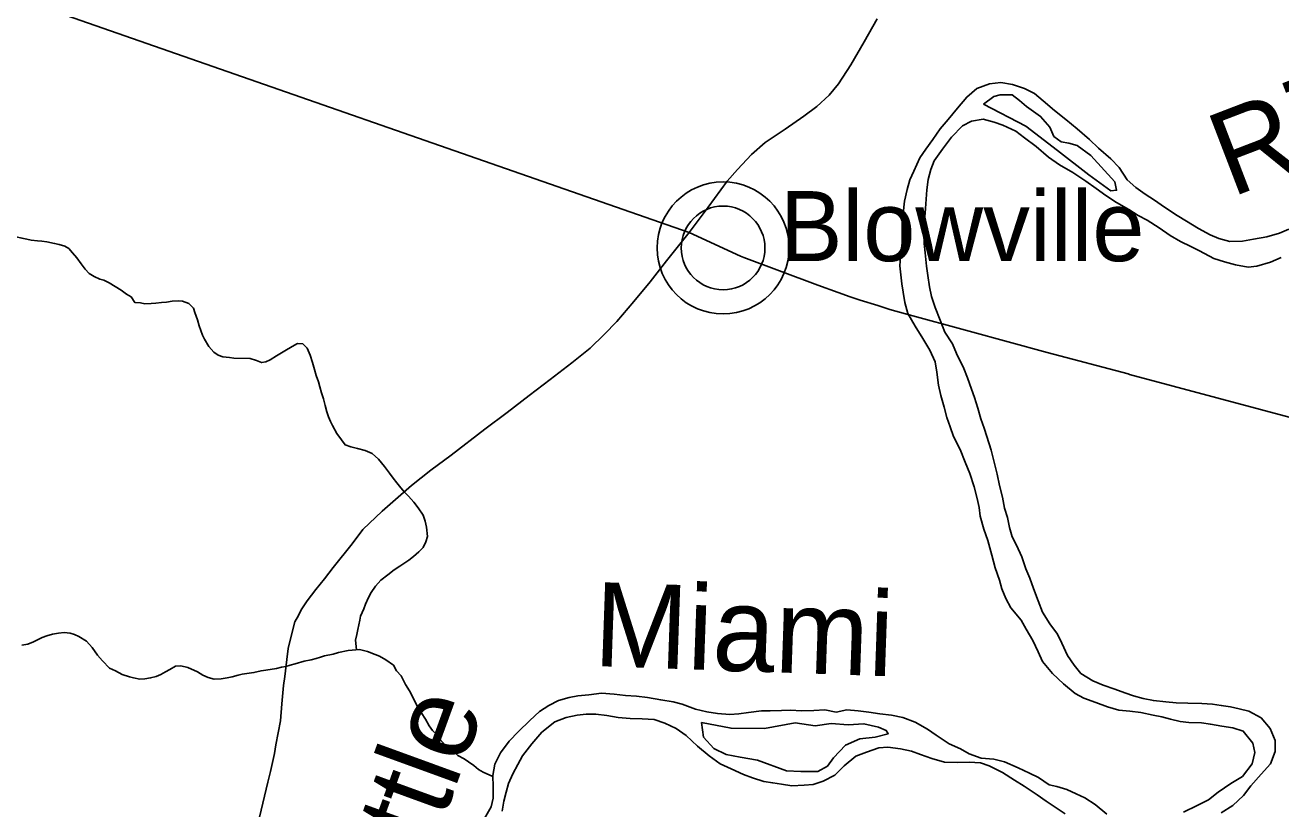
# Model space of a CAD drawing. Extents: x 1310247 to 1664935, y 235267 to 584339.
# Drawn here: x 1525895 to 1533368, y 400140 to 404804 of the extents above; entities that cross this region are included whole.
import ezdxf

# ---------------------------------------------------------------- set-up
doc = ezdxf.new("R2010")
doc.units = 0
for name, color, linetype in [('GM_X_County_Road', 7, 'Continuous'), ('GM_X_Major_River', 7, 'Continuous'), ('GM_X_Major_River_Text', 7, 'Continuous'), ('GM_X_Minor_River', 7, 'Continuous'), ('GM_X_State_Route', 7, 'Continuous'), ('GM_X_Unincorporated', 7, 'Continuous'), ('GM_X_Unincorporated_Location', 7, 'Continuous'), ('GM_X_Unincorporated_Text', 7, 'Continuous')]:
    doc.layers.add(name, color=color, linetype=linetype)

msp = doc.modelspace()

# ---------------------------------------------------------------- linework, layer by layer
at = {"layer": 'GM_X_County_Road'}
for points in [[(1525963.8, 404921.6), (1529847.2, 403570.1)], [(1529847.2, 403570.1), (1530151.5, 403427.9), (1530171.8, 403420.3)], [(1530171.8, 403420.3), (1530611.5, 403256.1), (1530733.5, 403212.3), (1530805.5, 403186.5), (1530863.5, 403166.6), (1530969.6, 403134.8), (1531041.6, 403110.9), (1531133.6, 403085), (1531513.7, 402981.7), (1531977.7, 402856.5), (1532458.3, 402727.9), (1532467.7, 402725.4)], [(1532467.7, 402725.4), (1534836.1, 402091.5)]]:
    msp.add_lwpolyline(points, dxfattribs=at)
at = {"layer": 'GM_X_Major_River'}
for points in [[(1533138.7, 403517.3), (1533064.6, 403516.8), (1532998.8, 403534.1), (1532947.2, 403555.2), (1532877.9, 403592.7), (1532806.7, 403636.2), (1532751.3, 403671.4), (1532676.2, 403721), (1532615, 403762.3), (1532559.6, 403797.5), (1532504.4, 403836.6), (1532453.3, 403883.8), (1532404.7, 403956.9), (1532355.7, 404008), (1532282.9, 404071.6), (1532229.9, 404122.7), (1532155.1, 404186.4), (1532088.2, 404241.8), (1532021.2, 404295.3), (1531952.3, 404352.8), (1531901.1, 404395.9), (1531841.6, 404427.1), (1531770, 404450.6), (1531702.2, 404462), (1531633.9, 404455.3), (1531559.2, 404426.8), (1531498.1, 404375.9), (1531442.6, 404308.8), (1531387.1, 404241.8), (1531339.9, 404186.6), (1531296.6, 404123.3), (1531255.3, 404066), (1531220.2, 404014.6), (1531184.5, 403935.2), (1531159.4, 403883.6), (1531144.2, 403825.7), (1531128.7, 403755.9), (1531119.2, 403681.9), (1531114.1, 403629.9), (1531114.6, 403557.7), (1531113.5, 403507.6), (1531103.9, 403427.7), (1531100.7, 403371.6), (1531105.6, 403317.4), (1531112.5, 403265.1), (1531119.5, 403214.9), (1531130.2, 403152.5), (1531146.9, 403088.1), (1531191.4, 403013), (1531237.9, 402937.9), (1531278.6, 402869), (1531311.2, 402800.2), (1531319.9, 402737.9), (1531330.3, 402661.5), (1531345.1, 402599), (1531363.7, 402530.5), (1531380.4, 402468.1), (1531399.3, 402413.6), (1531420.1, 402355), (1531458.6, 402278.1), (1531489.1, 402203.3), (1531517.7, 402134.6), (1531542.1, 402056), (1531560.7, 401987.4), (1531571.6, 401933.1), (1531578.5, 401880.8), (1531601, 401804.2), (1531623.6, 401737.6), (1531647.8, 401649), (1531668.3, 401574.4), (1531692.8, 401499.8), (1531707.8, 401449.3), (1531730.6, 401390.8), (1531761.5, 401336), (1531822.1, 401262.7), (1531853, 401209.9), (1531891.7, 401141), (1531924.3, 401074.2), (1531949.2, 401017.6), (1532007.8, 400944.3), (1532074.6, 400882.8), (1532143.5, 400825.3), (1532195, 400798.2), (1532266.6, 400772.8), (1532336.2, 400747.3), (1532403.9, 400727.9), (1532469.8, 400720.6), (1532533.7, 400713.3), (1532607.5, 400697.8), (1532659.4, 400686.7), (1532711.2, 400673.7), (1532769, 400660.5), (1532820.9, 400653.5), (1532895, 400652), (1532948.9, 400642.9), (1533016.7, 400631.5), (1533082.6, 400622.2), (1533144.3, 400602.9), (1533200.9, 400531.6), (1533213.8, 400475.2), (1533196.4, 400407.4)], [(1532378.9, 403871.2), (1532235.9, 404028.4), (1532155.1, 404088.2), (1532105.3, 404101.2), (1532059.4, 404110.1), (1532016, 404141), (1531993.1, 404195.6), (1531938.3, 404260.9), (1531853.4, 404318.7), (1531812.1, 404355.6), (1531768.7, 404388.5), (1531696.6, 404388), (1531660.4, 404378.7), (1531597.4, 404333.8)], [(1531597.4, 404333.8), (1531851, 404202.5), (1532038.3, 404058.4), (1532225.5, 403912.4), (1532355.8, 403817.6), (1532389.9, 403820.9), (1532378.9, 403871.2)], [(1533369, 403420.5), (1533306.4, 403393.7), (1533225.7, 403369.2), (1533173.6, 403364.3), (1533097.7, 403377.8), (1533032, 403395.2), (1532968.3, 403414.5), (1532883.1, 403460.3), (1532831.6, 403485.4), (1532770.1, 403516.6), (1532708.8, 403552), (1532643.6, 403597.3), (1532572.4, 403642.9), (1532518.9, 403670), (1532463.6, 403707.2), (1532390.4, 403748.7), (1532327.1, 403790.1), (1532267.9, 403831.3), (1532206.7, 403874.7), (1532129.7, 403926.3), (1532050.5, 403972), (1531985.4, 404017.4), (1531910.6, 404081), (1531841.5, 404132.5), (1531790.3, 404173.6), (1531712.9, 404209.2), (1531661.2, 404226.3), (1531595.5, 404243.6), (1531527.2, 404233), (1531472.5, 404204), (1531407, 404137.2), (1531353.5, 404066.1), (1531304, 403996.9), (1531284.8, 403945.2), (1531269.6, 403885.4), (1531260.3, 403823.4), (1531257.1, 403767.3), (1531252, 403713.3), (1531249, 403663.3), (1531243.8, 403609.3), (1531242.8, 403559.2), (1531245.7, 403505), (1531250.5, 403448.8), (1531258.9, 403368.4), (1531267.8, 403314.1), (1531276.4, 403245.8), (1531289.2, 403189.5), (1531309.9, 403122.9), (1531340.3, 403048.1), (1531368.9, 402977.4), (1531413.5, 402906.4), (1531438.4, 402849.7), (1531480.6, 402760.7), (1531503.5, 402704.1), (1531526.1, 402637.5), (1531545.1, 402587), (1531563.8, 402524.5), (1531582.5, 402460), (1531601.4, 402405.5), (1531618.4, 402355.1), (1531642.8, 402274.4), (1531657.6, 402218), (1531679.9, 402131.4), (1531692.5, 402065), (1531711.1, 401994.5), (1531723.8, 401930.1), (1531740.6, 401873.6), (1531753.4, 401813.2), (1531768.3, 401758.8), (1531795.3, 401708.2), (1531825.9, 401639.4), (1531850.5, 401568.8), (1531873.3, 401512.2), (1531896.1, 401451.6), (1531922.6, 401376.9), (1531949.2, 401310.2), (1531991.9, 401241.2), (1532038.7, 401180.2), (1532063.6, 401125.6), (1532098.1, 401052.7), (1532137, 400995.8), (1532178, 400944.9), (1532249.2, 400901.4), (1532310.8, 400876.1), (1532380.4, 400852.6), (1532440, 400829.4), (1532491.7, 400812.3), (1532547.5, 400797.2), (1532609.3, 400784), (1532683.3, 400776.5), (1532745.2, 400771.2), (1532813.3, 400767.8), (1532897.4, 400766.2), (1532961.4, 400762.9), (1533013.3, 400755.8), (1533067.2, 400746.7), (1533119, 400735.7)], [(1533414.6, 403590), (1533360, 403565), (1533283.4, 403544.5), (1533205, 403530), (1533138.7, 403517.3)], [(1532332.9, 400108), (1532262, 400165.5), (1532200.7, 400204.9), (1532149.2, 400229.9), (1532093.6, 400255.1), (1532033.9, 400272.3), (1531988, 400283.3), (1531924.9, 400326.6), (1531871.3, 400351.7), (1531803.9, 400383.2), (1531722.5, 400418.9), (1531658.7, 400436.2), (1531584.8, 400441.6), (1531513.2, 400467.1), (1531461.7, 400496.2), (1531394.2, 400527.6), (1531317.2, 400577.3), (1531263.9, 400614.4), (1531190.6, 400656), (1531117.1, 400683.5), (1531051.3, 400696.8), (1530981.4, 400706.2), (1530915.4, 400715.6), (1530851.5, 400722.9), (1530785.5, 400728.2), (1530721.2, 400715.5), (1530653.3, 400728.8), (1530589.2, 400724.1), (1530517, 400723.5), (1530447, 400726.9), (1530396.9, 400725.9), (1530328.8, 400723.3), (1530276.7, 400722.3), (1530200.4, 400713.8), (1530142.1, 400705), (1530088, 400702), (1530016, 400707.5), (1529952.1, 400716.8), (1529884.3, 400732.2), (1529804.8, 400761.8), (1529751, 400776.9), (1529677.2, 400788.4), (1529599.3, 400802), (1529533.4, 400811.3), (1529467.4, 400814.7), (1529399.5, 400822), (1529325.5, 400827.5), (1529249.2, 400819), (1529183, 400812.3), (1529132.7, 400803.3), (1529068.2, 400784.5), (1529011.5, 400755.6), (1528956.7, 400718.6), (1528897.5, 400665.7), (1528830.1, 400600.9), (1528774.8, 400541.9), (1528723.3, 400472.8), (1528689.8, 400405.3), (1528678.4, 400337.4), (1528681, 400271.2), (1528679.6, 400203.1), (1528668.5, 400151.2), (1528629, 400081.8)], [(1533119, 400735.7), (1533176.8, 400720.5), (1533250.1, 400680.9), (1533304.9, 400617.7), (1533333.5, 400547), (1533334.1, 400480.8), (1533306.5, 400407.2), (1533251.2, 400346.2), (1533189.7, 400277.3), (1533146.4, 400220), (1533081.1, 400159.2), (1533012.1, 400116.5)], [(1532084.6, 400111), (1532025.4, 400150.2), (1531972, 400185.4), (1531916.7, 400222.6), (1531839.7, 400274.2), (1531782.3, 400311.4), (1531711.2, 400357), (1531631.9, 400396.6), (1531580.2, 400413.7), (1531512.1, 400417), (1531444, 400416.4), (1531365.9, 400418), (1531290.3, 400439.5), (1531222.7, 400462.9), (1531169, 400484), (1531103.2, 400497.4), (1531029.3, 400506.9), (1530975.1, 400501.9), (1530902.5, 400477.3), (1530837.9, 400452.6), (1530768.6, 400395.8), (1530713.4, 400340.8), (1530644.5, 400304.1), (1530584.1, 400285.3), (1530529.9, 400280.3), (1530457.7, 400275.8), (1530395.8, 400287), (1530343.9, 400294.1), (1530290, 400303.2), (1530224.4, 400324.5), (1530170.7, 400343.6), (1530097.3, 400377.2), (1530031.8, 400408.5), (1529964.7, 400456), (1529895.8, 400513.5), (1529829, 400577), (1529769.8, 400618.2), (1529702.3, 400649.6), (1529638.7, 400670.9), (1529566.7, 400676.4), (1529494.6, 400677.8), (1529424.6, 400683.2), (1529356.8, 400694.6), (1529290.9, 400703.9), (1529232.8, 400703.1), (1529180.6, 400698.1), (1529114.2, 400683.4), (1529047.6, 400656.7), (1528970.2, 400596.1), (1528910.7, 400527.1), (1528855.1, 400456.1), (1528826, 400404.6), (1528796.8, 400349), (1528771.6, 400291.4), (1528756.5, 400239.6), (1528743.4, 400185.8), (1528734.1, 400125.8)], [(1529920.7, 400653.3), (1529931, 400566.9), (1529993.7, 400499.5), (1530067, 400464), (1530150.8, 400448.3), (1530252.6, 400430.2), (1530425.5, 400366.6)], [(1530425.5, 400366.6), (1530511.6, 400362.9), (1530611.7, 400362.9), (1530670.4, 400393.8), (1530705.5, 400443.2), (1530777.2, 400517.9), (1530862.1, 400556.3), (1530954.4, 400566.5), (1531031, 400587), (1531019.3, 400605.3), (1530973.7, 400626.2), (1530886, 400646), (1530793.7, 400639.8), (1530691.7, 400647.9), (1530597.3, 400633.8), (1530477.5, 400652.2), (1530294.5, 400617.8), (1530096.3, 400619.7), (1529920.7, 400653.3)], [(1533196.4, 400407.4), (1533138.7, 400332.4), (1533069.7, 400289.7), (1532994.6, 400239.1), (1532937.6, 400194.1), (1532868.8, 400159.4), (1532787.8, 400121)]]:
    msp.add_lwpolyline(points, dxfattribs=at)
at = {"layer": 'GM_X_Minor_River'}
for points in [[(1526227.3, 403383.8), (1526202.1, 403418.7), (1526176.8, 403449.6), (1526155.4, 403474.3), (1526131.6, 403489.1), (1526097.7, 403498.1), (1526069.7, 403505), (1526023.7, 403514.3), (1525993.6, 403517.2), (1525967.5, 403520), (1525931.4, 403525), (1525905.4, 403529.8), (1525875.4, 403536.7), (1525841.4, 403543.7), (1525803.3, 403548.9), (1525775.2, 403551.7), (1525706.9, 403553.7), (1525676.7, 403552.5)], [(1527865.8, 401086.4), (1527861, 401144.6), (1527867.9, 401176.6), (1527874.8, 401206.6), (1527881.6, 401234.5), (1527886.4, 401262.5), (1527891.1, 401286.5), (1527910.4, 401330.2), (1527921.2, 401358), (1527938.4, 401397.8), (1527953.4, 401427.5), (1527980.6, 401464.9), (1528011.7, 401500.2), (1528052.9, 401533.2), (1528091.9, 401562.2), (1528124.7, 401583.4), (1528149.3, 401600.8), (1528178, 401620), (1528206.8, 401641.3), (1528237.7, 401668.6), (1528262.6, 401696), (1528279.7, 401729.7), (1528288.6, 401759.6), (1528284.1, 401816), (1528275.1, 401852.5), (1528263.9, 401887), (1528233, 401932.1), (1528207.8, 401965), (1528176.6, 402000.1), (1528153.1, 402025), (1528129.7, 402049.8), (1528106.4, 402080.6), (1528085, 402107.4), (1528063.7, 402138.1), (1528032.6, 402177.2), (1527997.6, 402220.5), (1527960.3, 402253.7), (1527918.6, 402273), (1527872.6, 402284.4), (1527832.6, 402293.6), (1527798.8, 402306.7), (1527777.5, 402335.5), (1527750.4, 402374.4), (1527723.5, 402421.5), (1527712.1, 402445.9), (1527700.8, 402472.4), (1527689.6, 402502.9), (1527680.5, 402539.3), (1527669.6, 402579.9), (1527658.5, 402616.4), (1527649.4, 402650.8), (1527640.2, 402681.3), (1527627.2, 402717.8), (1527616.1, 402754.4), (1527605.2, 402796.9), (1527590.3, 402839.6), (1527573.4, 402882.3), (1527547.9, 402907.1), (1527515.8, 402910.1), (1527483.1, 402890.9), (1527440.2, 402866), (1527391, 402835.3), (1527352.1, 402812.3), (1527327.7, 402800.9), (1527301.4, 402795.7), (1527271.6, 402808.6), (1527233.6, 402819.7), (1527137.1, 402822.5), (1527111.1, 402825.3), (1527071, 402830.5), (1527043, 402839.3), (1527017.4, 402858.2), (1526988.2, 402891.2), (1526961.2, 402934.2), (1526949.8, 402958.7), (1526940.5, 402987.1), (1526931.2, 403013.5), (1526920.2, 403050), (1526905.2, 403092.7), (1526895.9, 403119.1), (1526868.6, 403148), (1526830.7, 403161.2), (1526804.6, 403164), (1526770.3, 403160.9), (1526736, 403155.9), (1526705.7, 403152.8), (1526673.5, 403149.7), (1526645.2, 403146.5), (1526606.9, 403145.5), (1526580.9, 403150.3), (1526546.8, 403153.3), (1526525.6, 403186.1), (1526497.9, 403203), (1526466.3, 403226), (1526395.1, 403270.3), (1526363.4, 403285.3), (1526339.4, 403292), (1526305.6, 403307.1), (1526276, 403326.1), (1526252.5, 403350.9), (1526227.3, 403383.8)], [(1528678.6, 400331.8), (1528619.7, 400358.5), (1528592, 400373.4), (1528564.5, 400398.3), (1528532.9, 400419.4), (1528507.3, 400438.2), (1528469.6, 400457.4), (1528434.4, 400496.6), (1528394.8, 400517.9), (1528363.6, 400555), (1528342.3, 400583.8), (1528318.8, 400606.5), (1528299.4, 400633.2), (1528276.4, 400674.1), (1528251.4, 400713.1), (1528226.3, 400754), (1528205.4, 400796.8), (1528182.5, 400841.7), (1528157.4, 400880.7), (1528132.7, 400931.7), (1528105.3, 400960.6), (1528086.2, 400995.3), (1528040.8, 401026.8), (1528003.1, 401048), (1527977.3, 401058.8), (1527931.5, 401076.2), (1527885.5, 401087.6), (1527841.2, 401084.9), (1527817, 401081.6), (1527760.3, 401071.1), (1527727.8, 401060), (1527677.2, 401049.4), (1527652.9, 401042.1), (1527626.5, 401034.8), (1527596.1, 401025.6), (1527555.7, 401018.8), (1527500.9, 401002.2), (1527472.5, 400995), (1527446.2, 400987.8), (1527419.9, 400982.5), (1527391.5, 400975.3), (1527326.8, 400965.1), (1527298.6, 400961.9), (1527256, 400951), (1527187.3, 400941), (1527163, 400935.6), (1527126.5, 400924.6), (1527096.2, 400919.5), (1527061.8, 400914.5), (1527019.5, 400911.7), (1526983.5, 400920.7), (1526951.8, 400935.7), (1526920.1, 400954.8), (1526862.5, 400980.5), (1526820.5, 400991.8), (1526790.3, 400988.7), (1526755.5, 400969.6), (1526731, 400954.2), (1526702.4, 400938.9), (1526673.9, 400927.7), (1526641.5, 400918.6), (1526607.1, 400913.5), (1526576.9, 400912.4), (1526538.9, 400919.5), (1526514.9, 400926.3), (1526473, 400939.5), (1526433.4, 400960.8), (1526397.6, 400977.9), (1526354.6, 401021.4), (1526325.3, 401054.4), (1526294.4, 401099.5), (1526259.2, 401136.8), (1526213.8, 401166.2), (1526187.9, 401177), (1526162, 401185.8), (1526127.9, 401188.8), (1526093.6, 401185.8), (1526057.2, 401178.8), (1526024.7, 401169.7), (1525996.3, 401158.5), (1525945.3, 401133.8), (1525910.7, 401120.7), (1525874.3, 401113.7)]]:
    msp.add_lwpolyline(points, dxfattribs=at)
at = {"layer": 'GM_X_State_Route'}
msp.add_lwpolyline([(1527288.7, 400091), (1527338.8, 400298.5), (1527354.5, 400361.5), (1527379.5, 400469.3), (1527386.6, 400520.7), (1527413.9, 400663.8), (1527422.9, 400764.8), (1527433.2, 400873.9), (1527439.4, 400927.1), (1527451.9, 401029.1), (1527460, 401094.3), (1527479.2, 401174.9), (1527500.2, 401252.2), (1527520.8, 401290.6), (1527537.3, 401325.1), (1527572.2, 401377.8), (1527624.5, 401444.5), (1527675.5, 401508), (1527727.4, 401575.5), (1527841.8, 401716.7), (1527904.4, 401802.9), (1528019.8, 401912.2), (1528194.6, 402064.2), (1528309.1, 402154.5), (1528429.8, 402244.4), (1528630.6, 402399.5), (1528763.4, 402499.2), (1528894.8, 402599), (1529020, 402694.6), (1529147.9, 402793.9), (1529257, 402881.5), (1529340.2, 402962.9), (1529416.2, 403040.7), (1529517.2, 403159.7), (1529614.7, 403276.8), (1529712.2, 403402), (1529847.2, 403570.1), (1529959.9, 403720.4), (1530072.9, 403874.4), (1530134.4, 403945.3), (1530216.6, 404033.3), (1530297.9, 404105.8), (1530417.8, 404185.4), (1530529.6, 404262.3), (1530606.5, 404318.6), (1530680, 404387), (1530735.5, 404454), (1530807.9, 404566.7), (1530888.8, 404705.3), (1530965.7, 404842)], dxfattribs=at)
at = {"layer": 'GM_X_Unincorporated'}
for radius in [392.8, 249]:
    msp.add_circle((1530048.3, 403477.7), radius, dxfattribs=at)
at = {"layer": 'GM_X_Unincorporated_Location'}
msp.add_line((1530048.3, 403477.7), (1530048.3, 403477.7), dxfattribs=at)

# ---------------------------------------------------------------- texts
at = {"layer": 'GM_X_Major_River_Text'}
for s, height, rotation, p in [('River', 500, 21.00185, (1533072.7, 403777.2)), ('Miami', 499.98, 357.998, (1529274.3, 400990.1)), ('Little', 500.01, 70.00095, (1528145.3, 399412.5))]:
    msp.add_text(s, height=height, rotation=rotation, dxfattribs=at).set_placement(p)
at = {"layer": 'GM_X_Unincorporated_Text'}
msp.add_text('Blowville', height=417, rotation=0.00001, dxfattribs=at).set_placement((1530386.9, 403399.2))

doc.saveas('drawing.dxf')
